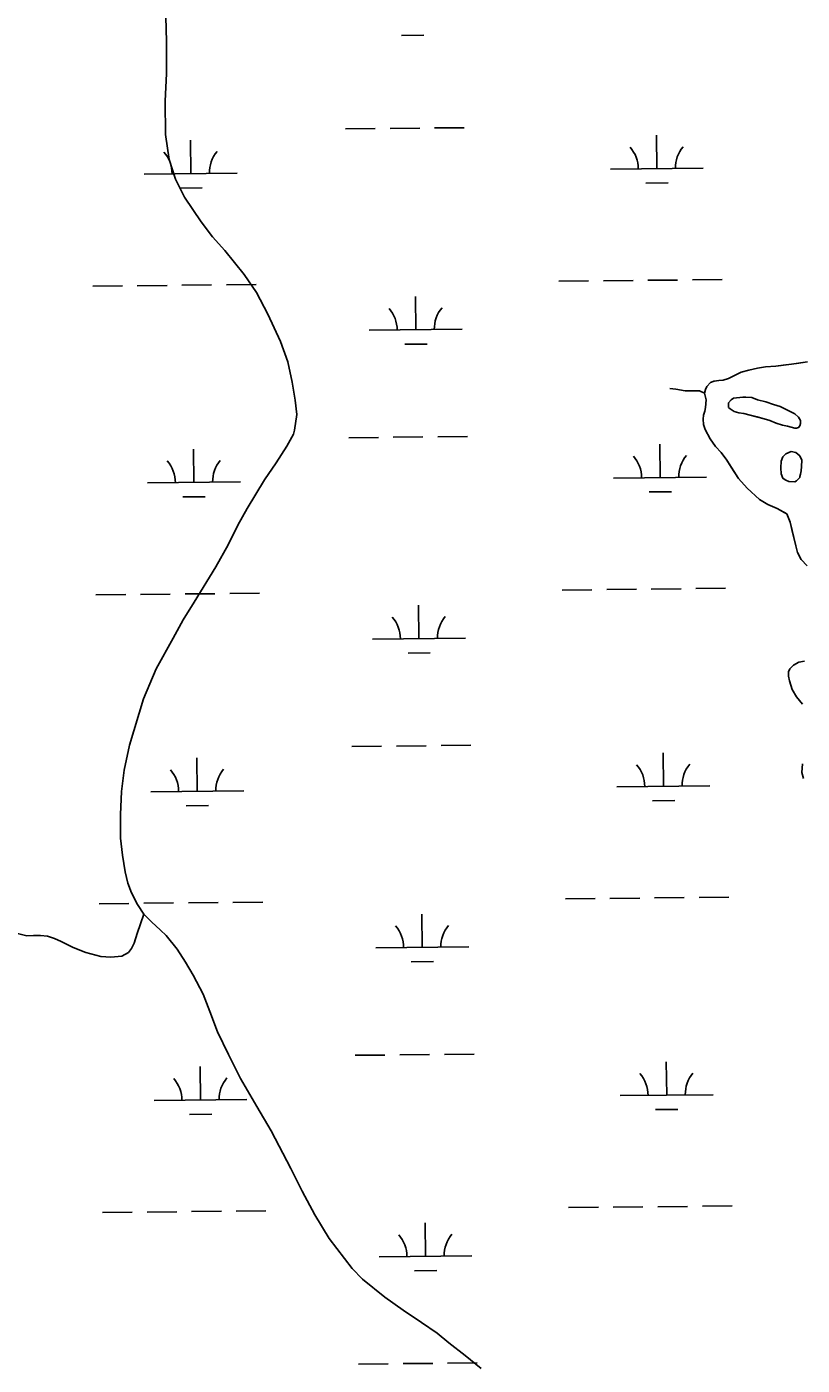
# Model space of a CAD drawing. Extents: x 3734862 to 3772949, y 391520 to 417239.
# Drawn here: x 3759895 to 3760730, y 407272 to 408713 of the extents above; entities that cross this region are included whole.
import ezdxf

# ---------------------------------------------------------------- set-up
doc = ezdxf.new("R2010")
doc.units = 0
doc.layers.add('V-TOPO-SHOR', color=7, linetype='Continuous')
doc.layers.add('V-WETL-SWMP', color=7, linetype='Continuous')

msp = doc.modelspace()

# ---------------------------------------------------------------- linework, layer by layer
at = {"layer": 'V-TOPO-SHOR'}
for points in [[(3760384.2, 407268.1), (3760367.2, 407282.1), (3760349.7, 407295.6), (3760336.9, 407306), (3760320.1, 407317.5), (3760300.3, 407330.8), (3760280.5, 407344.8), (3760256.7, 407364.4), (3760245.3, 407375.7), (3760220.7, 407408), (3760205.1, 407433.7), (3760191.6, 407458.9), (3760179.4, 407483.4), (3760158.2, 407523.9), (3760142.8, 407550.2), (3760125.4, 407580.6), (3760112.3, 407606.3), (3760100.5, 407630.8), (3760092.2, 407652.6), (3760084.9, 407671.3), (3760074.3, 407691.7), (3760066, 407705.9), (3760057.1, 407719.8), (3760045.1, 407734.6), (3760039.1, 407740.4), (3760029.5, 407749.2), (3760021.1, 407757.6), (3760014.4, 407767.9), (3760008, 407780.6), (3760004, 407790.7), (3760001.1, 407802.9), (3759998.2, 407821.2), (3759996.2, 407839.5), (3759996.1, 407864.8), (3759997.1, 407889.6), (3760000, 407912.7), (3760005.7, 407939.5), (3760020.8, 407989.4), (3760034.6, 408021.6), (3760052.8, 408054.8), (3760063.5, 408074.6), (3760075.3, 408093.6), (3760098.5, 408131.6), (3760112, 408155.2), (3760122.2, 408176.5), (3760132.4, 408194.6), (3760151.2, 408225.4), (3760163.7, 408243.8), (3760175, 408261.7), (3760182.2, 408274.5), (3760183.2, 408278.7), (3760185.8, 408295.6), (3760184.1, 408311), (3760180.9, 408330.4), (3760176.1, 408352.6), (3760168.2, 408374.2), (3760154.6, 408403.8), (3760142.4, 408427.3), (3760129.3, 408446.4), (3760108.4, 408472.5), (3760095.2, 408487.2), (3760082.8, 408503.2), (3760064.9, 408529.8), (3760055.4, 408549.1), (3760048.5, 408570.3), (3760044.3, 408597.5), (3760044.1, 408633.1), (3760045.4, 408663.2), (3760045.7, 408697.6), (3760044.8, 408724)], [(3760624.8, 408318.8), (3760625.7, 408322.8), (3760627.2, 408326), (3760631.2, 408330.3), (3760635, 408331.7), (3760640.2, 408332.4), (3760644.8, 408332.7), (3760650.7, 408334.4), (3760652.9, 408335.7), (3760657.8, 408338.2), (3760664.2, 408341.3), (3760672.5, 408343.6), (3760681.7, 408345.6), (3760690.3, 408346.9), (3760701.6, 408347.9), (3760709.5, 408348.7), (3760718.4, 408349.8), (3760726.3, 408351), (3760735.7, 408352.4)], [(3760624.8, 408318.8), (3760619.3, 408321.2), (3760613.8, 408321.2), (3760604, 408321.3), (3760593.8, 408322.9), (3760587.5, 408323.7)], [(3760735.5, 408132.8), (3760728.9, 408139.5), (3760725, 408146.9), (3760723.1, 408154.4), (3760720, 408167), (3760716.9, 408179.9), (3760713.4, 408188.6), (3760711.4, 408189.8), (3760703.2, 408194.5), (3760693, 408198.9), (3760684, 408204), (3760670.7, 408216.2), (3760661.3, 408226.9), (3760653.5, 408239.1), (3760648.8, 408246.5), (3760642.6, 408254.8), (3760636.7, 408261.1), (3760630.9, 408269.4), (3760625.4, 408279.6), (3760623.9, 408285.1), (3760623.5, 408290.6), (3760623.9, 408294.9), (3760625.1, 408299.2), (3760625.9, 408303.1), (3760626.7, 408311.4), (3760624.8, 408318.8)], [(3760722.1, 408281.1), (3760714.2, 408283.1), (3760708.7, 408284.3), (3760702, 408286.3), (3760695, 408289.1), (3760689, 408291.1), (3760681.6, 408293.1), (3760674.1, 408295.1), (3760667, 408296.7), (3760661.9, 408297.5), (3760656.7, 408299.1), (3760652.4, 408301.9), (3760650.8, 408303.4), (3760650.5, 408308.2), (3760653.6, 408311.7), (3760656, 408313.3), (3760659.2, 408313.7), (3760665.9, 408314.4), (3760669.4, 408314.4)], [(3760669.4, 408314.4), (3760675.7, 408314), (3760682, 408311.6), (3760690.7, 408309.2), (3760699, 408306.4), (3760706.1, 408304.4), (3760714.3, 408300.4), (3760722.2, 408296.5), (3760726.1, 408292.9), (3760728.1, 408289.4), (3760728.1, 408286), (3760727.3, 408283.6), (3760726.1, 408281.6), (3760723.7, 408280.9), (3760722.1, 408281.1)], [(3760721.9, 408223.1), (3760715.6, 408223.6), (3760712.5, 408225.1), (3760710.5, 408225.9), (3760709.3, 408227.1), (3760707.4, 408231.9), (3760707, 408238.2), (3760707.4, 408245.3), (3760709, 408250), (3760712.2, 408253.5), (3760718.1, 408255.9), (3760723.2, 408254.7), (3760725.2, 408253.1), (3760727.5, 408251.1), (3760729.5, 408246.4)], [(3760729.5, 408246.4), (3760729.1, 408239.7), (3760729, 408234.9), (3760728.2, 408231.4), (3760727.4, 408229), (3760727.4, 408227.8), (3760725.5, 408225.9), (3760723.9, 408224.3), (3760721.9, 408223.1)], [(3760730.3, 407983.6), (3760724, 407991.5), (3760719.3, 407999.4), (3760716.2, 408008.8), (3760715.1, 408013.9), (3760715.1, 408018.6), (3760716.7, 408021.8), (3760720.6, 408025.7), (3760726.5, 408028.8), (3760732.4, 408029.9)], [(3760731.5, 407903.6), (3760729.6, 407910.2), (3760730.4, 407919.3)], [(3760021.1, 407757.6), (3760013.8, 407736.6), (3760010.8, 407726.2), (3760007.8, 407720.4), (3760004.5, 407716.2), (3759997.6, 407712.3), (3759985.8, 407711), (3759974.8, 407712), (3759958.6, 407716), (3759945.2, 407721.6), (3759932.1, 407727.9), (3759924.9, 407731.3), (3759917.4, 407733.6), (3759909.8, 407734.5), (3759902.3, 407734.5), (3759895.2, 407734.3), (3759885.2, 407736.7)]]:
    msp.add_lwpolyline(points, dxfattribs=at)
at = {"layer": 'V-WETL-SWMP'}
for p, q in [((3760298.5, 408704), (3760322.5, 408704.3)), ((3760238.2, 408603.4), (3760270.2, 408603.7)), ((3760286.2, 408603.9), (3760318.2, 408604.2)), ((3760334.2, 408604.4), (3760366.2, 408604.7)), ((3760573.5, 408560.5), (3760573.1, 408596.5)), ((3760071.6, 408555.2), (3760071.3, 408591.2)), ((3760021.6, 408554.7), (3760121.6, 408555.7)), ((3760523.5, 408560), (3760623.5, 408561)), ((3760059.8, 408539.6), (3760083.8, 408539.9)), ((3760561.7, 408544.9), (3760585.7, 408545.2)), ((3760014.1, 408434.5), (3760046.1, 408434.8)), ((3760062.1, 408435), (3760094.1, 408435.3)), ((3760110.1, 408435.5), (3760142.1, 408435.9)), ((3760467.9, 408439.3), (3760499.9, 408439.6)), ((3760515.9, 408439.8), (3760547.9, 408440.1)), ((3760563.9, 408440.3), (3760595.9, 408440.6)), ((3760611.9, 408440.8), (3760643.9, 408441.2)), ((3759966.1, 408434), (3759998.1, 408434.3)), ((3760313.9, 408386.9), (3760313.5, 408422.9)), ((3760263.9, 408386.4), (3760363.9, 408387.5)), ((3760302.1, 408371.4), (3760326.1, 408371.6)), ((3760241.7, 408270.7), (3760273.7, 408271.1)), ((3760289.7, 408271.2), (3760321.7, 408271.6)), ((3760337.7, 408271.7), (3760369.7, 408272.1)), ((3760577, 408227.8), (3760576.6, 408263.8)), ((3760075.1, 408222.5), (3760074.8, 408258.5)), ((3760025.2, 408222), (3760125.1, 408223.1)), ((3760527, 408227.3), (3760627, 408228.4)), ((3760063.3, 408207), (3760087.3, 408207.2)), ((3760565.2, 408212.3), (3760589.2, 408212.5)), ((3760113.6, 408102.9), (3760145.6, 408103.2)), ((3760471.5, 408106.6), (3760503.5, 408107)), ((3760519.5, 408107.1), (3760551.5, 408107.5)), ((3760567.5, 408107.7), (3760599.5, 408108)), ((3760615.5, 408108.2), (3760647.4, 408108.5)), ((3759969.6, 408101.3), (3760001.6, 408101.7)), ((3760017.6, 408101.8), (3760049.6, 408102.2)), ((3760065.6, 408102.4), (3760097.6, 408102.7)), ((3760317.4, 408054.3), (3760317, 408090.3)), ((3760267.4, 408053.7), (3760367.4, 408054.8)), ((3760305.6, 408038.7), (3760329.6, 408039)), ((3760245.2, 407938.1), (3760277.2, 407938.4)), ((3760293.2, 407938.6), (3760325.2, 407938.9)), ((3760341.2, 407939.1), (3760373.2, 407939.4)), ((3760580.5, 407895.2), (3760580.2, 407931.2)), ((3760078.7, 407889.9), (3760078.3, 407925.9)), ((3760028.7, 407889.3), (3760128.7, 407890.4)), ((3760530.5, 407894.6), (3760630.5, 407895.7)), ((3760066.8, 407874.3), (3760090.8, 407874.6)), ((3760568.7, 407879.6), (3760592.7, 407879.9)), ((3760475, 407774), (3760507, 407774.3)), ((3760523, 407774.5), (3760555, 407774.8)), ((3760571, 407775), (3760603, 407775.3)), ((3760619, 407775.5), (3760651, 407775.8)), ((3759973.1, 407768.7), (3760005.1, 407769)), ((3760021.1, 407769.2), (3760053.1, 407769.5)), ((3760069.1, 407769.7), (3760101.1, 407770)), ((3760117.1, 407770.2), (3760149.1, 407770.5)), ((3760320.9, 407721.6), (3760320.5, 407757.6)), ((3760270.9, 407721.1), (3760370.9, 407722.1)), ((3760309.1, 407706.1), (3760333.1, 407706.3)), ((3760248.7, 407605.4), (3760280.7, 407605.7)), ((3760296.7, 407605.9), (3760328.7, 407606.3)), ((3760344.7, 407606.4), (3760376.7, 407606.8)), ((3760584.1, 407562.5), (3760583.7, 407598.5)), ((3760082.2, 407557.2), (3760081.8, 407593.2)), ((3760032.2, 407556.7), (3760132.2, 407557.7)), ((3760534.1, 407562), (3760634.1, 407563)), ((3760070.3, 407541.7), (3760094.3, 407541.9)), ((3760572.2, 407547), (3760596.2, 407547.2)), ((3760478.5, 407441.3), (3760510.5, 407441.7)), ((3760526.5, 407441.8), (3760558.5, 407442.2)), ((3760574.5, 407442.3), (3760606.5, 407442.7)), ((3760622.5, 407442.8), (3760654.5, 407443.2)), ((3759976.6, 407436), (3760008.6, 407436.4)), ((3760024.6, 407436.5), (3760056.6, 407436.9)), ((3760072.6, 407437), (3760104.6, 407437.4)), ((3760120.6, 407437.5), (3760152.6, 407437.9)), ((3760324.4, 407389), (3760324.1, 407425)), ((3760274.4, 407388.4), (3760374.4, 407389.5)), ((3760312.6, 407373.4), (3760336.6, 407373.7)), ((3760252.3, 407272.8), (3760284.3, 407273.1)), ((3760300.3, 407273.3), (3760332.2, 407273.6)), ((3760348.2, 407273.8), (3760380.2, 407274.1))]:
    msp.add_line(p, q, dxfattribs=at)
for points in [[(3760735.7, 408352.4), (3760718.4, 408349.8), (3760701.6, 408347.9), (3760690.3, 408346.9), (3760681.7, 408345.6), (3760672.5, 408343.6), (3760664.2, 408341.3), (3760657.8, 408338.2), (3760652.9, 408335.7), (3760650.7, 408334.4), (3760644.8, 408332.7), (3760640.2, 408332.4), (3760635.1, 408331.7), (3760631.2, 408330.3), (3760627.2, 408326), (3760625.7, 408322.8), (3760624.8, 408318.8), (3760626.7, 408311.4), (3760625.9, 408303.1), (3760625.1, 408299.2), (3760623.9, 408294.9), (3760623.5, 408290.6), (3760623.9, 408285.1), (3760625.4, 408279.6), (3760630.9, 408269.4), (3760636.7, 408261.1), (3760642.6, 408254.8), (3760648.8, 408246.5), (3760661.3, 408226.9), (3760670.7, 408216.2), (3760684, 408204), (3760693, 408198.9), (3760703.2, 408194.5), (3760713.4, 408188.6), (3760716.9, 408179.9), (3760723.1, 408154.4), (3760725, 408146.9), (3760728.9, 408139.5), (3760735.5, 408132.8)], [(3760732.4, 408029.9), (3760726.5, 408028.8), (3760720.6, 408025.7), (3760716.7, 408021.8), (3760715.1, 408018.6), (3760715.1, 408013.9), (3760716.2, 408008.8), (3760719.3, 407999.4), (3760724, 407991.5), (3760730.3, 407983.6)], [(3760730.4, 407919.3), (3760729.6, 407910.2), (3760731.5, 407903.6)]]:
    msp.add_lwpolyline(points, dxfattribs=at)
for points in [[(3760722.1, 408281.1), (3760714.2, 408283.1), (3760708.7, 408284.3), (3760702, 408286.3), (3760695, 408289.1), (3760689, 408291.1), (3760674.1, 408295.1), (3760667, 408296.7), (3760661.9, 408297.5), (3760656.7, 408299.1), (3760652.4, 408301.9), (3760650.8, 408303.4), (3760650.5, 408308.2), (3760653.6, 408311.7), (3760656, 408313.3), (3760665.9, 408314.4), (3760669.4, 408314.4), (3760675.7, 408314), (3760682, 408311.6), (3760690.7, 408309.2), (3760699, 408306.4), (3760706.1, 408304.4), (3760714.3, 408300.4), (3760722.2, 408296.5), (3760726.1, 408292.9), (3760728.1, 408289.4), (3760728.1, 408286), (3760727.3, 408283.6), (3760726.1, 408281.6), (3760723.7, 408280.9)], [(3760721.9, 408223.1), (3760715.6, 408223.6), (3760712.5, 408225.1), (3760710.5, 408225.9), (3760709.3, 408227.1), (3760707.4, 408231.9), (3760707, 408238.2), (3760707.4, 408245.3), (3760709, 408250), (3760712.2, 408253.5), (3760718.1, 408255.9), (3760723.2, 408254.7), (3760725.2, 408253.1), (3760727.5, 408251.1), (3760729.5, 408246.4), (3760729.1, 408239.7), (3760729, 408234.9), (3760728.2, 408231.4), (3760727.4, 408229), (3760727.4, 408227.8), (3760723.9, 408224.3)]]:
    msp.add_lwpolyline(points, close=True, dxfattribs=at)
for centre, start, end in [((3760126.9, 408556.2), 139.8334, 181.377), ((3760518.3, 408560.4), 359.8334, 41.377), ((3760628.7, 408561.5), 139.8334, 181.377), ((3760016.4, 408555.1), 359.8334, 41.377), ((3760258.7, 408386.8), 359.8334, 41.377), ((3760369.1, 408388), 139.8334, 181.377), ((3760521.8, 408227.7), 359.8334, 41.377), ((3760632.3, 408228.9), 139.8334, 181.377), ((3760019.9, 408222.4), 359.8334, 41.377), ((3760130.4, 408223.6), 139.8334, 181.377), ((3760262.2, 408054.2), 359.8334, 41.377), ((3760372.6, 408055.3), 139.8334, 181.377), ((3760525.3, 407895.1), 359.8334, 41.377), ((3760635.8, 407896.2), 139.8334, 181.377), ((3760023.4, 407889.8), 359.8334, 41.377), ((3760133.9, 407890.9), 139.8334, 181.377), ((3760265.7, 407721.5), 359.8334, 41.377), ((3760376.2, 407722.7), 139.8334, 181.377), ((3760528.8, 407562.4), 359.8334, 41.377), ((3760639.3, 407563.6), 139.8334, 181.377), ((3760026.9, 407557.1), 359.8334, 41.377), ((3760137.4, 407558.3), 139.8334, 181.377), ((3760269.2, 407388.8), 359.8334, 41.377), ((3760379.7, 407390), 139.8334, 181.377)]:
    msp.add_arc(centre, 35.2, start, end, dxfattribs=at)

doc.saveas('drawing.dxf')
